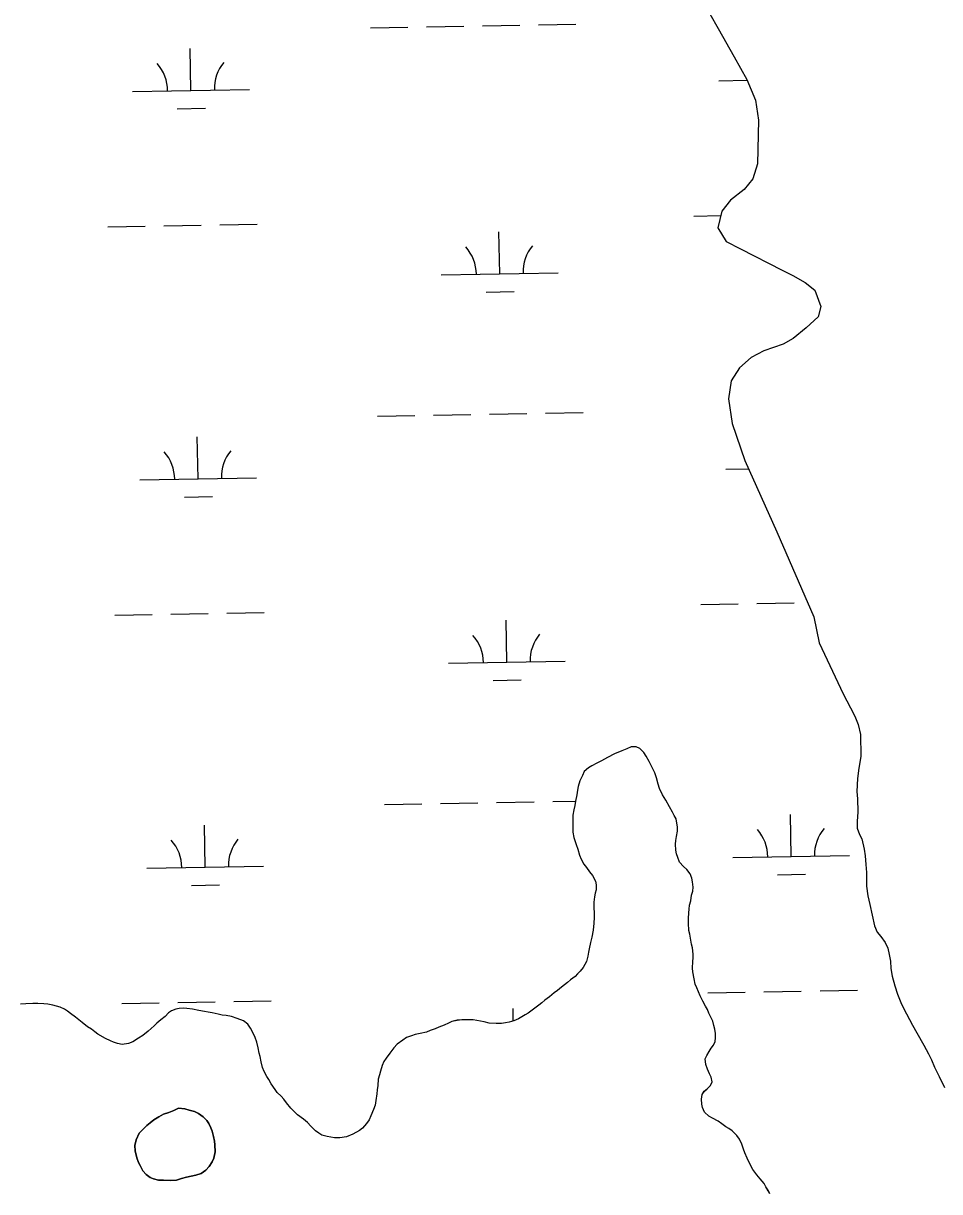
# Model space of a CAD drawing. Extents: x 3925854 to 3964121, y 224593 to 250589.
# Drawn here: x 3956835 to 3957620, y 234594 to 235595 of the extents above; entities that cross this region are included whole.
import ezdxf

# ---------------------------------------------------------------- set-up
doc = ezdxf.new("R2010")
doc.units = 0
doc.layers.add('V-TOPO-SHOR', color=7, linetype='Continuous')
doc.layers.add('V-WETL-SWMP', color=7, linetype='Continuous')

msp = doc.modelspace()

# ---------------------------------------------------------------- linework, layer by layer
at = {"layer": 'V-TOPO-SHOR'}
for points in [[(3957416.206, 235615.767), (3957430.444, 235590.405), (3957444.182, 235566.017), (3957454.923, 235546.752), (3957462.216, 235528.922), (3957464.844, 235511.778), (3957463.996, 235474.49), (3957459.957, 235461.696), (3957452.695, 235452.302), (3957441.013, 235443.352), (3957433.505, 235433.956), (3957429.975, 235419.45), (3957437.204, 235407.996), (3957449.529, 235401.745), (3957485.033, 235383.467), (3957494.403, 235378.656), (3957504.766, 235372.629), (3957513.169, 235366.337), (3957518.219, 235352.163), (3957515.856, 235343.31), (3957505.65, 235333.887), (3957494.458, 235324.943), (3957485.924, 235319.95), (3957469.552, 235314.144), (3957458.571, 235308.637), (3957448.605, 235299.706), (3957441.605, 235288.597), (3957439.312, 235273.123), (3957442.467, 235252.061), (3957453.338, 235220.19), (3957480.693, 235159.151), (3957512.335, 235086.384), (3957516.732, 235064.11), (3957537.288, 235020.416), (3957543.786, 235008.464), (3957547.292, 235001.386), (3957550.307, 234994.304), (3957552.357, 234985.741), (3957552.55, 234966.856), (3957550.69, 234956.782), (3957549.797, 234947.943), (3957549.174, 234936.9), (3957549.729, 234930.529), (3957550.088, 234919.496), (3957549.437, 234911.151), (3957549.494, 234905.511), (3957551.267, 234899.887), (3957553.512, 234896.231), (3957555.318, 234887.421), (3957556.111, 234881.787), (3957556.922, 234874.436), (3957557.239, 234867.328), (3957557.356, 234855.802), (3957558.421, 234847.472), (3957560.213, 234840.132)], [(3957453.213, 234627.292), (3957452.181, 234630.477), (3957450.541, 234634.855), (3957448.501, 234639.029), (3957446.271, 234642.201), (3957442.435, 234646.158), (3957439.418, 234648.124), (3957436.807, 234649.697), (3957433.585, 234652.06), (3957430.366, 234654.426), (3957425.545, 234656.974), (3957422.332, 234658.739), (3957418.7, 234662.296), (3957416.863, 234666.075), (3957416.235, 234669.063), (3957416.192, 234673.257), (3957416.55, 234677.257), (3957418.516, 234680.274), (3957420.894, 234682.295), (3957423.661, 234685.119), (3957425.229, 234688.132), (3957424.39, 234692.117), (3957422.962, 234694.9), (3957421.121, 234699.076), (3957419.683, 234703.058), (3957419.235, 234707.846), (3957420.605, 234710.658), (3957422.766, 234714.275), (3957424.337, 234716.888), (3957426.307, 234719.704), (3957427.675, 234722.714), (3957428.041, 234725.913), (3957428.005, 234729.51), (3957427.566, 234733.298), (3957426.737, 234736.286), (3957425.698, 234740.071), (3957424.474, 234742.856), (3957422.434, 234747.03), (3957421.203, 234750.014), (3957419.575, 234752.994), (3957417.136, 234757.164), (3957414.891, 234761.735), (3957413.46, 234765.116), (3957412.026, 234768.696), (3957410.795, 234771.682), (3957409.749, 234776.464), (3957408.692, 234782.248), (3957408.458, 234785.44), (3957408.798, 234791.236), (3957408.968, 234794.235), (3957408.934, 234797.63), (3957408.483, 234802.82), (3957407.647, 234806.207), (3957406.816, 234809.595), (3957405.964, 234814.778), (3957405.333, 234817.768), (3957405.071, 234823.957), (3957405.028, 234828.154), (3957405.18, 234832.948), (3957405.548, 234835.948), (3957405.913, 234839.348), (3957406.873, 234843.153), (3957407.623, 234847.956), (3957408.587, 234851.359), (3957408.954, 234854.759), (3957408.503, 234859.549), (3957407.875, 234862.539), (3957406.437, 234866.32), (3957403.605, 234869.888), (3957400.582, 234872.653), (3957397.147, 234876.413), (3957395.71, 234880.193), (3957394.679, 234883.38), (3957394.047, 234886.569), (3957393.795, 234891.76), (3957394.161, 234894.959), (3957394.727, 234898.361), (3957395.478, 234902.963), (3957395.646, 234906.162), (3957394.374, 234913.338), (3957392.746, 234916.32), (3957391.319, 234919.101), (3957388.677, 234923.668), (3957385.422, 234929.427), (3957382.779, 234933.994), (3957380.126, 234939.362), (3957378.889, 234943.145), (3957377.636, 234948.525), (3957375.993, 234952.903), (3957374.568, 234955.685), (3957373.339, 234958.669), (3957371.304, 234962.443), (3957368.658, 234967.211), (3957366.63, 234970.186), (3957363.2, 234973.547), (3957360.187, 234975.116), (3957355.993, 234975.073), (3957352.016, 234973.435), (3957347.84, 234971.593), (3957341.671, 234969.134), (3957335.513, 234965.875)], [(3957335.513, 234965.875), (3957330.346, 234963.225), (3957326.373, 234960.989), (3957322.201, 234958.748), (3957319.221, 234957.12), (3957315.659, 234953.888), (3957314.095, 234950.477), (3957311.942, 234946.059), (3957310.394, 234941.25), (3957309.829, 234937.849), (3957309.27, 234934.047), (3957308.127, 234928.442), (3957307.564, 234924.842), (3957306.802, 234921.237), (3957305.852, 234916.435), (3957305.886, 234913.039), (3957305.936, 234908.245), (3957305.999, 234902.054), (3957306.845, 234897.468), (3957308.901, 234891.496), (3957310.14, 234887.513), (3957311.592, 234882.335), (3957313.026, 234878.952), (3957315.467, 234874.584), (3957317.492, 234871.809), (3957320.327, 234868.04), (3957322.756, 234864.87), (3957325.402, 234860.102), (3957326.033, 234856.914), (3957325.877, 234852.717), (3957325.109, 234849.713), (3957324.542, 234846.512), (3957323.987, 234842.111), (3957324.038, 234837.118), (3957324.081, 234832.923), (3957324.12, 234828.928), (3957323.97, 234823.933), (3957323.231, 234818.133), (3957322.094, 234812.128), (3957321.142, 234807.524), (3957319.997, 234802.119), (3957319.229, 234799.115), (3957318.664, 234795.914), (3957317.714, 234791.109), (3957314.769, 234786.086), (3957312.204, 234782.864), (3957310.029, 234780.644), (3957307.854, 234778.424), (3957303.89, 234775.389), (3957301.313, 234773.365), (3957296.162, 234769.317), (3957292.796, 234766.486), (3957289.822, 234764.258), (3957286.06, 234761.024), (3957281.894, 234757.985), (3957279.322, 234755.763), (3957276.743, 234753.739), (3957273.372, 234751.309), (3957267.624, 234747.055), (3957265.043, 234745.431), (3957259.483, 234742.176), (3957255.508, 234740.339), (3957251.522, 234739.299), (3957248.333, 234738.668), (3957244.741, 234738.232), (3957240.148, 234738.187), (3957234.354, 234738.326), (3957229.947, 234739.479), (3957226.944, 234740.049), (3957220.54, 234741.382), (3957217.343, 234741.349), (3957210.753, 234741.281), (3957206.962, 234740.843), (3957202.378, 234739.799), (3957199.595, 234738.371), (3957195.618, 234736.735), (3957191.043, 234734.89), (3957188.059, 234733.661), (3957183.68, 234732.018), (3957180.498, 234730.788), (3957175.316, 234729.536), (3957170.929, 234728.692), (3957167.745, 234727.66), (3957163.567, 234726.022), (3957160.39, 234723.99), (3957155.635, 234720.347), (3957152.667, 234717.322), (3957149.321, 234712.691), (3957146.167, 234708.466), (3957144.201, 234705.45), (3957142.634, 234702.236), (3957141.287, 234697.229), (3957140.322, 234694.024), (3957139.359, 234690.419), (3957138.815, 234685.021), (3957138.45, 234681.421), (3957138.09, 234677.82), (3957137.346, 234672.221), (3957136.588, 234668.217), (3957135.229, 234664.41), (3957133.086, 234658.995)], [(3957560.213, 234840.132), (3957564.326, 234821.78), (3957566.587, 234816.406), (3957569.566, 234812.759), (3957573.298, 234807.647), (3957575.555, 234802.765), (3957576.839, 234797.137), (3957577.877, 234791.505), (3957578.184, 234785.377), (3957579.479, 234778.766), (3957581.525, 234770.449), (3957583.806, 234763.113), (3957587.325, 234754.811), (3957591.58, 234746.27), (3957596.827, 234736.757), (3957600.573, 234730.173), (3957606.568, 234719.689), (3957610.324, 234712.124), (3957613.072, 234707), (3957615.591, 234700.649), (3957619.597, 234692.596), (3957624.107, 234683.321)], [(3957133.086, 234658.995), (3957131.524, 234655.583), (3957129.156, 234652.56), (3957125.802, 234648.532), (3957123.225, 234646.508), (3957117.667, 234643.256), (3957112.096, 234641.001), (3957106.509, 234640.346), (3957101.916, 234640.299), (3957098.715, 234640.665), (3957095.514, 234641.233), (3957091.104, 234642.586), (3957088.293, 234644.155), (3957085.673, 234646.328), (3957081.639, 234650.281), (3957078.612, 234653.246), (3957075.185, 234656.208), (3957070.153, 234659.951), (3957067.128, 234662.917), (3957064.503, 234665.688), (3957060.862, 234670.245), (3957058.435, 234673.216), (3957056.211, 234675.791), (3957052.78, 234679.151), (3957051.156, 234681.732), (3957047.513, 234686.487), (3957045.477, 234690.264), (3957043.853, 234692.842), (3957041.612, 234697.016), (3957040.181, 234700.397), (3957038.932, 234705.378), (3957038.088, 234709.765), (3957037.258, 234712.753), (3957036.413, 234717.336), (3957035.364, 234722.12), (3957033.926, 234726.102), (3957031.678, 234731.072), (3957029.849, 234734.251), (3957027.616, 234737.624), (3957023.793, 234740.38), (3957018.579, 234742.525), (3957013.768, 234744.075), (3957008.963, 234745.023), (3957005.764, 234745.392), (3957002.162, 234746.154), (3956996.956, 234747.299), (3956993.554, 234747.864), (3956990.552, 234748.431), (3956985.747, 234749.381), (3956980.144, 234750.522), (3956975.343, 234751.073), (3956972.146, 234751.241), (3956968.953, 234751.009), (3956965.963, 234750.379), (3956962.183, 234748.943), (3956959.602, 234747.319), (3956956.838, 234744.093), (3956953.272, 234741.261), (3956949.704, 234738.429), (3956947.529, 234736.209), (3956942.184, 234731.562), (3956937.627, 234727.72), (3956934.056, 234725.485), (3956929.093, 234722.44), (3956925.313, 234721.002), (3956920.127, 234720.15), (3956915.923, 234721.107), (3956912.717, 234722.071), (3956909.908, 234723.243), (3956905.693, 234725.397), (3956899.264, 234728.928), (3956896.645, 234731.099), (3956893.626, 234733.264), (3956890.411, 234735.23), (3956885.778, 234738.977), (3956882.958, 234741.146), (3956880.14, 234743.514), (3956875.913, 234746.668), (3956873.296, 234748.638), (3956870.68, 234750.409), (3956866.867, 234752.169), (3956860.659, 234753.703), (3956856.254, 234754.657), (3956853.055, 234755.024), (3956847.859, 234755.171), (3956843.466, 234755.126), (3956837.675, 234755.069), (3956833.081, 234754.821)], [(3956968.22, 234665.706), (3956964.245, 234663.668), (3956960.067, 234662.028), (3956955.49, 234660.383), (3956951.318, 234658.145), (3956947.148, 234655.706), (3956943.978, 234653.076), (3956941.205, 234650.85), (3956937.644, 234647.418), (3956934.68, 234644.192), (3956931.94, 234638.57), (3956930.791, 234633.766), (3956931.24, 234628.975), (3956932.698, 234623.198), (3956934.135, 234619.217), (3956935.362, 234616.433), (3956937.803, 234612.065), (3956940.636, 234608.696), (3956944.056, 234606.335), (3956946.864, 234605.163), (3956951.269, 234604.01), (3956955.465, 234603.853), (3956961.061, 234603.711), (3956966.451, 234603.965), (3956970.832, 234605.409), (3956975.214, 234606.451), (3956979.202, 234607.291), (3956982.988, 234608.129), (3956987.566, 234609.773), (3956991.731, 234612.612), (3956994.498, 234615.637), (3956997.054, 234619.657), (3956998.422, 234622.667), (3956999.563, 234628.273), (3956999.303, 234634.261), (3956999.071, 234637.255), (3956998.234, 234641.243), (3956997.185, 234646.027), (3956995.958, 234648.81), (3956994.123, 234652.386), (3956992.497, 234655.167), (3956989.27, 234658.331), (3956985.247, 234661.086), (3956981.835, 234662.651), (3956977.426, 234664.002), (3956973.619, 234665.163), (3956968.22, 234665.706)], [(3957474.744, 234592.154), (3957473.319, 234594.936), (3957471.289, 234598.112), (3957469.661, 234601.092), (3957466.224, 234605.051), (3957463.593, 234608.422), (3957460.15, 234613.179), (3957458.114, 234616.755), (3957455.257, 234622.719), (3957453.213, 234627.292)]]:
    msp.add_lwpolyline(points, dxfattribs=at)
at = {"layer": 'V-WETL-SWMP'}
for p, q in [((3957132.608, 235590.834), (3957164.603, 235591.416)), ((3957180.6, 235591.707), (3957212.595, 235592.288)), ((3957228.592, 235592.579), (3957260.587, 235593.161)), ((3957276.584, 235593.452), (3957308.579, 235594.034)), ((3956978.964, 235537.29), (3956978.31, 235573.284)), ((3956928.972, 235536.381), (3957028.956, 235538.199)), ((3957430.797, 235545.506), (3957455.251, 235545.95)), ((3956967.247, 235521.643), (3956991.243, 235522.08)), ((3957409.492, 235429.667), (3957432.564, 235430.087)), ((3956907.667, 235420.542), (3956939.661, 235421.124)), ((3956955.659, 235421.415), (3956987.654, 235421.997)), ((3957003.651, 235422.288), (3957035.646, 235422.87)), ((3957243.3, 235380.208), (3957242.645, 235416.202)), ((3957193.308, 235379.299), (3957293.291, 235381.117)), ((3957231.582, 235364.561), (3957255.578, 235364.997)), ((3957138.656, 235258.214), (3957170.651, 235258.796)), ((3957186.648, 235259.087), (3957218.643, 235259.668)), ((3957234.64, 235259.959), (3957266.635, 235260.541)), ((3957282.632, 235260.832), (3957314.627, 235261.414)), ((3956985.012, 235204.67), (3956984.358, 235240.664)), ((3957436.845, 235212.886), (3957456.451, 235213.242)), ((3956935.02, 235203.761), (3957035.004, 235205.579)), ((3956973.295, 235189.023), (3956997.291, 235189.46)), ((3957415.54, 235097.047), (3957447.535, 235097.629)), ((3957463.532, 235097.92), (3957495.527, 235098.502)), ((3956913.715, 235087.922), (3956945.71, 235088.504)), ((3956961.707, 235088.795), (3956993.702, 235089.377)), ((3957009.699, 235089.668), (3957041.694, 235090.25)), ((3957249.348, 235047.588), (3957248.693, 235083.582)), ((3957199.356, 235046.679), (3957299.339, 235048.497)), ((3957237.63, 235031.941), (3957261.626, 235032.377)), ((3957144.704, 234925.594), (3957176.699, 234926.176)), ((3957192.696, 234926.467), (3957224.691, 234927.048)), ((3957240.688, 234927.339), (3957272.683, 234927.921)), ((3957288.68, 234928.212), (3957308.152, 234928.566)), ((3957492.885, 234881.175), (3957492.231, 234917.169)), ((3956991.06, 234872.05), (3956990.406, 234908.044)), ((3957442.893, 234880.266), (3957542.877, 234882.084)), ((3956941.068, 234871.141), (3957041.052, 234872.959)), ((3956979.343, 234856.403), (3957003.339, 234856.84)), ((3957481.168, 234865.528), (3957505.164, 234865.964)), ((3957517.572, 234766.172), (3957549.567, 234766.754)), ((3956967.755, 234756.175), (3956999.75, 234756.757)), ((3957015.747, 234757.048), (3957047.742, 234757.629)), ((3957421.588, 234764.427), (3957453.583, 234765.009)), ((3957469.58, 234765.3), (3957501.575, 234765.882)), ((3956919.763, 234755.302), (3956951.758, 234755.884)), ((3957254.937, 234740.19), (3957254.741, 234750.962))]:
    msp.add_line(p, q, dxfattribs=at)
for points in [[(3957416.206, 235615.768), (3957430.444, 235590.405), (3957444.181, 235566.018), (3957454.923, 235546.751), (3957462.217, 235528.921), (3957464.844, 235511.779), (3957463.997, 235474.49), (3957459.958, 235461.696), (3957452.695, 235452.302), (3957441.014, 235443.353), (3957433.506, 235433.957), (3957429.974, 235419.45), (3957437.204, 235407.996), (3957449.53, 235401.745), (3957485.034, 235383.466), (3957494.403, 235378.656), (3957504.766, 235372.629), (3957513.169, 235366.338), (3957518.218, 235352.164), (3957515.856, 235343.31), (3957505.65, 235333.886), (3957494.459, 235324.943), (3957485.925, 235319.951), (3957469.552, 235314.143)], [(3957469.552, 235314.143), (3957458.571, 235308.636), (3957448.606, 235299.705), (3957441.606, 235288.597), (3957439.311, 235273.122), (3957442.468, 235252.061), (3957453.338, 235220.189), (3957480.693, 235159.151), (3957512.336, 235086.383), (3957516.732, 235064.109), (3957537.288, 235020.415), (3957543.787, 235008.464), (3957547.292, 235001.386), (3957550.307, 234994.304), (3957552.357, 234985.741), (3957552.549, 234966.857), (3957550.689, 234956.783), (3957549.798, 234947.944), (3957549.174, 234936.901), (3957549.73, 234930.53), (3957550.087, 234919.496), (3957549.436, 234911.151), (3957549.493, 234905.51), (3957551.267, 234899.887), (3957553.512, 234896.231), (3957555.318, 234887.42), (3957556.111, 234881.787), (3957556.922, 234874.437), (3957557.24, 234867.327), (3957557.357, 234855.801), (3957558.422, 234847.473), (3957560.214, 234840.133), (3957564.325, 234821.78), (3957566.587, 234816.407), (3957569.567, 234812.759), (3957573.298, 234807.646), (3957575.555, 234802.764), (3957576.839, 234797.136), (3957577.877, 234791.505), (3957578.185, 234785.376), (3957579.478, 234778.767), (3957581.525, 234770.449), (3957583.807, 234763.114), (3957587.325, 234754.811), (3957591.581, 234746.27), (3957596.828, 234736.758), (3957600.574, 234730.174), (3957606.567, 234719.689), (3957610.323, 234712.124), (3957613.073, 234707.001), (3957615.591, 234700.65), (3957619.597, 234692.597), (3957624.106, 234683.322)], [(3957417.136, 234757.164), (3957414.892, 234761.735), (3957413.46, 234765.116), (3957412.025, 234768.697), (3957410.796, 234771.681), (3957409.749, 234776.465), (3957408.691, 234782.247), (3957408.459, 234785.44), (3957408.799, 234791.237), (3957408.969, 234794.235), (3957408.934, 234797.63), (3957408.482, 234802.819), (3957407.648, 234806.207), (3957406.815, 234809.594), (3957405.963, 234814.779), (3957405.334, 234817.769), (3957405.071, 234823.958), (3957405.028, 234828.153), (3957405.179, 234832.948), (3957405.548, 234835.948), (3957405.913, 234839.348), (3957406.873, 234843.153), (3957407.623, 234847.955), (3957408.588, 234851.36), (3957408.953, 234854.76), (3957408.504, 234859.549), (3957407.875, 234862.539), (3957406.438, 234866.32), (3957403.605, 234869.887), (3957400.581, 234872.652), (3957397.147, 234876.413), (3957395.71, 234880.194), (3957394.679, 234883.379), (3957394.047, 234886.569), (3957393.795, 234891.76), (3957394.162, 234894.96), (3957394.726, 234898.361), (3957395.479, 234902.963), (3957395.646, 234906.161), (3957394.374, 234913.339), (3957392.746, 234916.319), (3957391.319, 234919.101), (3957388.676, 234923.668), (3957385.422, 234929.428), (3957382.778, 234933.995), (3957380.127, 234939.362), (3957378.89, 234943.145), (3957377.637, 234948.525), (3957375.994, 234952.903), (3957374.568, 234955.685), (3957373.339, 234958.669), (3957371.303, 234962.443), (3957368.658, 234967.211), (3957366.63, 234970.186), (3957363.2, 234973.547), (3957360.188, 234975.115), (3957355.993, 234975.072), (3957352.015, 234973.434), (3957347.839, 234971.593), (3957341.671, 234969.134), (3957335.512, 234965.875), (3957330.346, 234963.226), (3957326.373, 234960.988), (3957322.201, 234958.748), (3957319.221, 234957.12), (3957315.659, 234953.888), (3957314.095, 234950.476), (3957311.943, 234946.059), (3957310.394, 234941.25), (3957309.829, 234937.848), (3957309.269, 234934.047), (3957308.127, 234928.442), (3957307.564, 234924.841), (3957306.802, 234921.238), (3957305.852, 234916.434), (3957305.887, 234913.039), (3957305.935, 234908.245), (3957305.998, 234902.053), (3957306.844, 234897.468), (3957308.902, 234891.496), (3957310.141, 234887.513), (3957311.592, 234882.335), (3957313.025, 234878.953), (3957315.466, 234874.584), (3957317.492, 234871.808), (3957320.327, 234868.041), (3957322.756, 234864.87), (3957325.401, 234860.103), (3957326.033, 234856.913), (3957325.876, 234852.717), (3957325.108, 234849.713), (3957324.541, 234846.511), (3957323.986, 234842.111), (3957324.037, 234837.117), (3957324.08, 234832.923), (3957324.12, 234828.928), (3957323.971, 234823.933), (3957323.231, 234818.132), (3957322.094, 234812.128), (3957321.142, 234807.524), (3957319.998, 234802.119)], [(3957319.998, 234802.119), (3957319.23, 234799.115), (3957318.663, 234795.913), (3957317.713, 234791.11), (3957314.768, 234786.086), (3957312.204, 234782.864), (3957310.029, 234780.644), (3957307.855, 234778.425), (3957303.89, 234775.388), (3957301.314, 234773.365), (3957296.162, 234769.317), (3957292.795, 234766.486), (3957289.821, 234764.259), (3957286.059, 234761.025), (3957281.895, 234757.986), (3957279.321, 234755.763), (3957276.744, 234753.739), (3957273.373, 234751.308), (3957267.624, 234747.054), (3957265.043, 234745.43), (3957259.483, 234742.177), (3957255.507, 234740.339), (3957251.523, 234739.3), (3957248.333, 234738.668), (3957244.742, 234738.232), (3957240.148, 234738.186), (3957234.354, 234738.326), (3957229.947, 234739.48), (3957226.945, 234740.049), (3957220.54, 234741.382), (3957217.344, 234741.349), (3957210.753, 234741.282), (3957206.962, 234740.844), (3957202.378, 234739.799), (3957199.596, 234738.372), (3957195.618, 234736.734), (3957191.042, 234734.89), (3957188.058, 234733.661), (3957183.681, 234732.018), (3957180.497, 234730.787), (3957175.316, 234729.536), (3957170.93, 234728.693), (3957167.745, 234727.661), (3957163.566, 234726.021), (3957160.391, 234723.991), (3957155.634, 234720.347), (3957152.668, 234717.321), (3957149.32, 234712.692), (3957146.167, 234708.466), (3957144.2, 234705.449), (3957142.634, 234702.237), (3957141.287, 234697.23), (3957140.321, 234694.024), (3957139.359, 234690.419), (3957138.814, 234685.02), (3957138.451, 234681.42), (3957138.089, 234677.821), (3957137.347, 234672.221), (3957136.588, 234668.218), (3957135.229, 234664.409), (3957133.086, 234658.994), (3957131.523, 234655.582), (3957129.157, 234652.561), (3957125.802, 234648.532), (3957123.226, 234646.509), (3957117.666, 234643.256), (3957112.096, 234641.002), (3957106.509, 234640.346), (3957101.915, 234640.299), (3957098.715, 234640.666), (3957095.514, 234641.233), (3957091.105, 234642.586), (3957088.293, 234644.156), (3957085.674, 234646.327), (3957081.639, 234650.281), (3957078.612, 234653.246), (3957075.186, 234656.208), (3957070.154, 234659.952), (3957067.128, 234662.917), (3957064.503, 234665.687), (3957060.861, 234670.244), (3957058.434, 234673.216), (3957056.21, 234675.79), (3957052.78, 234679.151), (3957051.156, 234681.731), (3957047.512, 234686.488), (3957045.476, 234690.263), (3957043.852, 234692.843), (3957041.612, 234697.015), (3957040.18, 234700.397), (3957038.931, 234705.378), (3957038.087, 234709.764), (3957037.258, 234712.752), (3957036.412, 234717.337), (3957035.365, 234722.121), (3957033.926, 234726.101), (3957031.678, 234731.072), (3957029.848, 234734.25), (3957027.616, 234737.623), (3957023.793, 234740.38), (3957018.578, 234742.525)], [(3957474.744, 234592.154), (3957473.318, 234594.936), (3957471.288, 234598.112), (3957469.66, 234601.091), (3957466.224, 234605.051), (3957463.593, 234608.421), (3957460.149, 234613.18), (3957458.115, 234616.754), (3957455.257, 234622.718), (3957453.213, 234627.292), (3957452.182, 234630.477), (3957450.54, 234634.855), (3957448.5, 234639.029), (3957446.27, 234642.202), (3957442.435, 234646.159), (3957439.418, 234648.125), (3957436.806, 234649.697), (3957433.586, 234652.061), (3957430.365, 234654.425), (3957425.545, 234656.973), (3957422.331, 234658.738), (3957418.7, 234662.297), (3957416.864, 234666.074), (3957416.234, 234669.063), (3957416.191, 234673.258), (3957416.55, 234677.257), (3957418.517, 234680.273), (3957420.893, 234682.295), (3957423.661, 234685.119), (3957425.229, 234688.131), (3957424.389, 234692.118), (3957422.963, 234694.9), (3957421.122, 234699.076), (3957419.684, 234703.057), (3957419.235, 234707.846), (3957420.605, 234710.657), (3957422.766, 234714.274), (3957424.337, 234716.887), (3957426.306, 234719.703), (3957427.674, 234722.714), (3957428.041, 234725.913), (3957428.004, 234729.509), (3957427.566, 234733.299), (3957426.737, 234736.287), (3957425.699, 234740.072), (3957424.473, 234742.856), (3957422.433, 234747.03), (3957421.204, 234750.014), (3957419.575, 234752.994), (3957417.136, 234757.164)], [(3957018.578, 234742.525), (3957013.768, 234744.074), (3957008.964, 234745.024), (3957005.764, 234745.391), (3957002.161, 234746.153), (3956996.956, 234747.299), (3956993.554, 234747.863), (3956990.552, 234748.432), (3956985.748, 234749.382), (3956980.144, 234750.523), (3956975.344, 234751.074), (3956972.146, 234751.241), (3956968.953, 234751.009), (3956965.963, 234750.379), (3956962.182, 234748.943), (3956959.602, 234747.318), (3956956.838, 234744.094), (3956953.271, 234741.261), (3956949.704, 234738.429), (3956947.53, 234736.209), (3956942.184, 234731.561), (3956937.628, 234727.719), (3956934.056, 234725.485), (3956929.093, 234722.439), (3956925.312, 234721.002), (3956920.127, 234720.15), (3956915.923, 234721.106), (3956912.717, 234722.072), (3956909.908, 234723.242), (3956905.692, 234725.397), (3956899.264, 234728.927), (3956896.645, 234731.098), (3956893.626, 234733.264), (3956890.41, 234735.229), (3956885.778, 234738.977), (3956882.959, 234741.146), (3956880.139, 234743.514), (3956875.912, 234746.667), (3956873.295, 234748.638), (3956870.68, 234750.409), (3956866.867, 234752.168), (3956860.659, 234753.703), (3956856.255, 234754.657), (3956853.055, 234755.024), (3956847.86, 234755.171), (3956843.466, 234755.126), (3956837.674, 234755.068), (3956833.082, 234754.821)]]:
    msp.add_lwpolyline(points, dxfattribs=at)
msp.add_lwpolyline([(3956964.246, 234663.669), (3956968.221, 234665.707), (3956973.619, 234665.163), (3956977.427, 234664.003), (3956981.835, 234662.65), (3956985.247, 234661.086), (3956989.27, 234658.331), (3956992.498, 234655.167), (3956994.124, 234652.387), (3956995.958, 234648.81), (3956997.185, 234646.026), (3956998.233, 234641.243), (3956999.072, 234637.256), (3956999.302, 234634.262), (3956999.563, 234628.272), (3956998.422, 234622.668), (3956997.054, 234619.657), (3956994.498, 234615.636), (3956991.732, 234612.612), (3956987.566, 234609.773), (3956982.989, 234608.128), (3956979.202, 234607.291), (3956975.215, 234606.451), (3956970.831, 234605.408), (3956966.451, 234603.965), (3956961.06, 234603.711), (3956955.466, 234603.853), (3956951.269, 234604.011), (3956946.863, 234605.164), (3956944.055, 234606.334), (3956940.635, 234608.697), (3956937.804, 234612.064), (3956935.363, 234616.433), (3956934.136, 234619.217), (3956932.697, 234623.198), (3956931.24, 234628.976), (3956930.792, 234633.765), (3956931.941, 234638.571), (3956934.681, 234644.192), (3956937.644, 234647.418), (3956941.205, 234650.85), (3956943.979, 234653.076), (3956947.148, 234655.705), (3956951.318, 234658.144), (3956955.49, 234660.384), (3956960.068, 234662.029)], close=True, dxfattribs=at)
for centre, start, end in [((3956923.722, 235536.76), 0.269879, 41.813537), ((3957034.189, 235538.769), 140.269876, 181.813534), ((3957188.057, 235379.678), 0.269879, 41.813537), ((3957298.525, 235381.687), 140.269876, 181.813534), ((3956929.77, 235204.14), 0.269879, 41.813537), ((3957040.237, 235206.149), 140.269876, 181.813534), ((3957194.105, 235047.058), 0.269879, 41.813537), ((3957304.573, 235049.067), 140.269876, 181.813534), ((3957046.285, 234873.529), 140.269876, 181.813534), ((3957437.643, 234880.645), 0.269879, 41.813537), ((3957548.11, 234882.654), 140.269876, 181.813534), ((3956935.818, 234871.52), 0.269879, 41.813537)]:
    msp.add_arc(centre, 35.246, start, end, dxfattribs=at)

doc.saveas('drawing.dxf')
